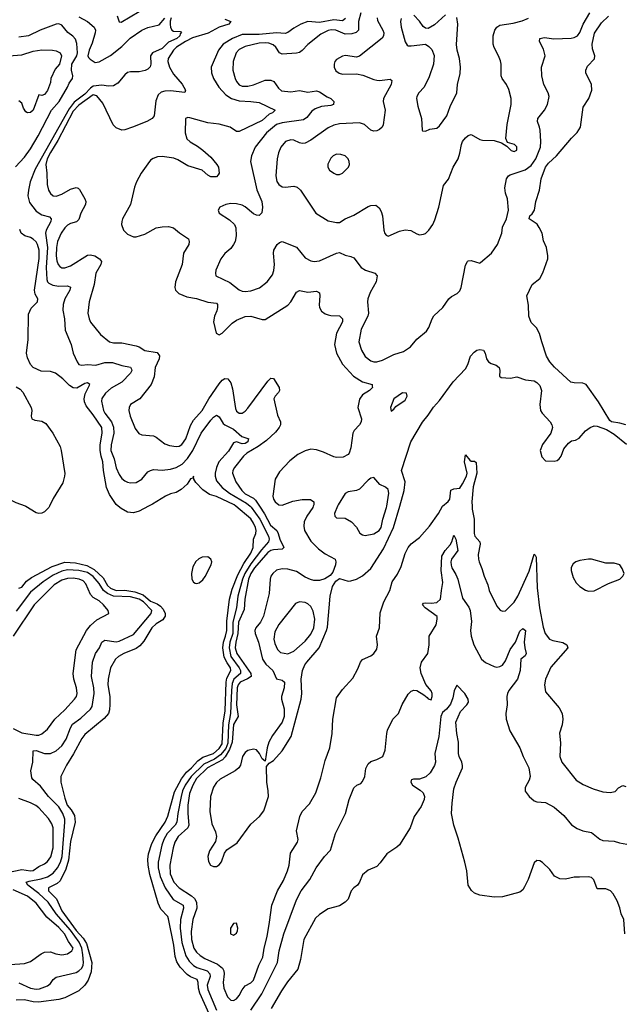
# Model space of a CAD drawing. Header units: inches. Extents: x 1173000 to 1307049, y 522583 to 678455.
# Tile 365 of 617: x 1262556 to 1266780, y 576517 to 583402. Entities that reach past the tile are written whole.
import ezdxf

# ---------------------------------------------------------------- set-up
doc = ezdxf.new("R2010")
doc.units = ezdxf.units.IN
doc.header["$MEASUREMENT"] = 0
doc.layers.add('B2567', color=7, linetype='Continuous')
doc.layers.add('B2568', color=7, linetype='Continuous')

msp = doc.modelspace()

# ---------------------------------------------------------------- linework, layer by layer
at = {"layer": 'B2567', "color": 5}
for points, elevation in [([(1262763.7, 580000), (1262758.8, 579990), (1262730, 579961.1), (1262710, 579951.1), (1262690, 579948.4), (1262670, 579952.4), (1262598.8, 579998.8), (1262595.5, 580000)], 740), ([(1263455.4, 580000), (1263390, 579966), (1263350, 579954), (1263310, 579958.6), (1263263.6, 579983.6), (1263243.7, 580000)], 740), ([(1263878.5, 576450), (1263814.9, 576594.9), (1263804.1, 576630), (1263802.8, 576670), (1263795.9, 576690), (1263750, 576707.9), (1263725.7, 576725.7), (1263677.5, 576777.5), (1263653.6, 576813.6), (1263642.5, 576850), (1263633.3, 576930), (1263595.5, 577115.5), (1263590, 577131.1), (1263542.6, 577182.6), (1263522.8, 577222.8), (1263464, 577424), (1263452.3, 577490), (1263450.5, 577530), (1263456.3, 577570), (1263478.1, 577641.9), (1263506.2, 577693.8), (1263572.2, 577790), (1263590, 577833), (1263637.8, 578002.2), (1263685.7, 578094.3), (1263720.9, 578139.1), (1263755.9, 578170), (1263800.4, 578219.6), (1263834.9, 578245.1), (1263910.9, 578270), (1263950, 578306), (1263970, 578337.8), (1263977.4, 578482.6), (1263990.5, 578570), (1263999.3, 578770), (1264003.7, 578796.3), (1264030.9, 578850), (1264027.9, 578870), (1264004.1, 578904.1), (1263984.8, 578944.8), (1263975.3, 579010), (1263978.6, 579050), (1263994.2, 579090), (1264002.9, 579130), (1264002.9, 579197.1), (1264022.1, 579350), (1264039.7, 579420.3), (1264079.5, 579520.5), (1264121.5, 579598.5), (1264170, 579672.4), (1264187.7, 579710), (1264190.1, 579770), (1264205.9, 579810), (1264208.8, 579830), (1264203.8, 579850), (1264190, 579881.5), (1264170, 579911.2), (1264065.5, 580000)], 740), ([(1264165.3, 580000), (1264173.1, 579993.1), (1264233.9, 579910), (1264294.1, 579790), (1264299.4, 579770), (1264295.2, 579750), (1264244.9, 579695.1), (1264170, 579596.8), (1264129.8, 579530.2), (1264111.4, 579490), (1264080.9, 579370), (1264070.6, 579290), (1264046, 579190), (1264043.7, 579110), (1264024.9, 579050), (1264018.4, 579010), (1264030.3, 578950), (1264088, 578870), (1264098.8, 578850), (1264099.3, 578830), (1264052, 578790), (1264041, 578759), (1264035.1, 578710), (1264029.7, 578550), (1264014.6, 578470), (1264010, 578343.4), (1263994.9, 578305.1), (1263959.6, 578260.4), (1263917.2, 578230), (1263843.2, 578196.8), (1263752.7, 578110), (1263712.3, 578050), (1263693.8, 578010), (1263682.7, 577970), (1263660.7, 577850), (1263654.3, 577790), (1263641.3, 577770), (1263586.1, 577710), (1263562.5, 577670), (1263547.9, 577630), (1263522.6, 577510), (1263524.3, 577470), (1263537.7, 577410), (1263571.9, 577331.9), (1263628.5, 577250), (1263698.2, 577210), (1263701.2, 577190), (1263678.4, 577110), (1263677.1, 577050), (1263688.6, 576950), (1263715.8, 576855.8), (1263738.8, 576818.8), (1263770, 576788), (1263794.1, 576774.1), (1263865.6, 576750), (1263885.3, 576730), (1263885.6, 576710), (1263865.9, 576650), (1263870, 576619.6), (1263930, 576476.5)], 760), ([(1264230.9, 580000), (1264265.7, 579945.7), (1264308.2, 579868.2), (1264351.6, 579830), (1264362.1, 579810), (1264372.1, 579770), (1264402.3, 579710), (1264390, 579698.9), (1264330, 579695.9), (1264310, 579689.3), (1264290, 579675.7), (1264196.2, 579570), (1264169.8, 579530), (1264153.2, 579490), (1264129.6, 579350.4), (1264123, 579277), (1264084.9, 579190), (1264079.2, 579110), (1264065, 579050), (1264060.9, 579010), (1264072.9, 578970), (1264170.7, 578830), (1264172.4, 578810), (1264147.3, 578792.7), (1264095.9, 578770), (1264081.4, 578750), (1264074.9, 578730), (1264071.2, 578611.2), (1264081.9, 578530), (1264050, 578472.4), (1264041.2, 578350), (1264022.5, 578297.5), (1263992.3, 578247.7), (1263973.5, 578226.5), (1263868.1, 578170), (1263790, 578095.4), (1263764.9, 578050), (1263743.1, 577990), (1263731.4, 577910), (1263729.7, 577850), (1263736.7, 577770), (1263729.6, 577750), (1263663.6, 577690), (1263638.9, 577650), (1263627, 577610), (1263605.6, 577490), (1263606.5, 577430), (1263633.5, 577370), (1263670, 577331.7), (1263756.3, 577276.3), (1263776.7, 577256.7), (1263791.7, 577230), (1263793.7, 577190), (1263766, 577110), (1263754.3, 577025.7), (1263755.3, 576970), (1263773.1, 576910), (1263790, 576882.2), (1263817.1, 576857.1), (1263850, 576837.3), (1263938.3, 576798.3), (1263971.6, 576770), (1263981.7, 576750), (1263985.1, 576730), (1263977.9, 576670), (1263981.2, 576630), (1264007.3, 576570), (1264030, 576545.8), (1264050, 576544.1), (1264070, 576554.4), (1264090, 576577.4), (1264110, 576618.9), (1264130, 576646.9), (1264170, 576667.6), (1264190, 576685.2), (1264225.7, 576790), (1264254.8, 576845.2), (1264262.8, 576910), (1264284.6, 576990), (1264302.1, 577090), (1264318.3, 577210), (1264358, 577310), (1264397.9, 577382.1), (1264426.2, 577450), (1264437.5, 577490), (1264447.3, 577572.7), (1264497.6, 577650), (1264500.5, 577670), (1264489.7, 577730), (1264514, 577830), (1264530, 577865.5), (1264580.3, 577919.7), (1264624, 577996), (1264658.6, 578101.4), (1264690, 578222), (1264723.5, 578310), (1264739.7, 578410), (1264742.9, 578510), (1264770, 578659.1), (1264810, 578718), (1264883.1, 578796.9), (1264917.8, 578862.2), (1264936.2, 578910), (1264950, 578927.7), (1265010, 578952.4), (1265031.1, 578970), (1265050, 578999.1), (1265056.4, 579030), (1265049.7, 579090), (1265069.6, 579150), (1265073.5, 579253.5), (1265099.1, 579330), (1265142.4, 579410), (1265157.8, 579470), (1265194.4, 579525.6), (1265222, 579578), (1265250, 579668), (1265270, 579712), (1265290, 579735.8), (1265350, 579781.7), (1265420, 579860), (1265482.4, 579950), (1265509.8, 580000)], 780), ([(1264607.3, 580000), (1264603.9, 579990), (1264562.9, 579930), (1264543.6, 579890), (1264540.4, 579860.4), (1264545.5, 579830), (1264590, 579755.9), (1264642.3, 579702.3), (1264690, 579667.5), (1264759.7, 579630), (1264765.6, 579610), (1264762.9, 579590), (1264742.4, 579537.6), (1264724.2, 579515.8), (1264687.8, 579492.2), (1264650, 579480.3), (1264610, 579481.3), (1264587.9, 579487.9), (1264550, 579504.7), (1264490, 579543.6), (1264430, 579560.2), (1264390, 579562.2), (1264350, 579552), (1264324.5, 579530), (1264311.1, 579510), (1264305.7, 579490), (1264299.5, 579390), (1264258.4, 579230), (1264238.2, 579190), (1264205.2, 579150), (1264198.5, 579130), (1264201.5, 579110), (1264224.1, 579050), (1264252.7, 578930), (1264276.1, 578896.1), (1264324.8, 578850), (1264350, 578791.6), (1264390, 578784.4), (1264405.3, 578770), (1264403.5, 578730), (1264385.5, 578670), (1264384.9, 578650), (1264403.9, 578583.9), (1264403.5, 578530), (1264388.4, 578490), (1264322.7, 578397.3), (1264297.4, 578350), (1264283.8, 578310), (1264270, 578218), (1264250, 578234), (1264231.6, 578270), (1264210, 578296.9), (1264190, 578299.8), (1264150, 578290.8), (1264130, 578277.2), (1264112.1, 578250), (1264099, 578190), (1264086.2, 578170), (1264061.6, 578150), (1263955.7, 578090), (1263930, 578066.9), (1263910, 578035.8), (1263888.4, 577970), (1263885.2, 577865.2), (1263898, 577778), (1263923.7, 577723.7), (1263930.1, 577689.9), (1263923.9, 577656.1), (1263882.6, 577590), (1263870.2, 577550), (1263874.2, 577514.2), (1263889.3, 577489.3), (1263910, 577481.1), (1263930, 577481.1), (1263950, 577492.4), (1263966.6, 577513.4), (1263985.6, 577574.4), (1264002, 577598), (1264074.4, 577645.6), (1264170, 577776.9), (1264232.1, 577830), (1264261.2, 577870), (1264292.9, 577970), (1264292.5, 578010), (1264282, 578070), (1264280.7, 578179.3), (1264298, 578202), (1264330, 578221.6), (1264390, 578288.8), (1264452.4, 578390), (1264522.1, 578650), (1264527.4, 578690), (1264521.6, 578790), (1264530.5, 578850), (1264547.5, 578890), (1264561.1, 578910), (1264648.6, 579010), (1264699.2, 579130), (1264705.6, 579154.4), (1264724.1, 579370), (1264742.3, 579437.7), (1264764.4, 579475.6), (1264790, 579493.4), (1264850, 579476.1), (1264870, 579477.2), (1264910, 579489.4), (1264950, 579512.4), (1265010, 579563.5), (1265098.4, 579701.6), (1265167.1, 579850), (1265210.7, 580000)], 820), ([(1264776.8, 580000), (1264756, 579950), (1264758, 579930), (1264770, 579918), (1264830, 579916.3), (1264874.8, 579890), (1264910, 579854), (1264932.5, 579812.5), (1264950, 579798.8), (1264970, 579795.5), (1265030, 579807.8), (1265067.5, 579830), (1265080.4, 579850), (1265092.7, 579910), (1265119.3, 579990), (1265120.9, 580000)], 840), ([(1265716.5, 580000), (1265718.1, 579978.1), (1265731, 579910), (1265730.2, 579810), (1265734.9, 579790), (1265770.2, 579750.2), (1265773.5, 579733.5), (1265758.5, 579661.5), (1265760.2, 579630), (1265766.3, 579610), (1265785.3, 579565.3), (1265799.8, 579510), (1265827.3, 579450), (1265835.4, 579410), (1265890, 579300.7), (1265912.4, 579272.4), (1265930, 579264.9), (1265950, 579268), (1266010, 579328.9), (1266036.1, 579370), (1266114.9, 579545.1), (1266150, 579664), (1266158.4, 579658.4), (1266163.4, 579643.4), (1266170.9, 579430), (1266187.7, 579290), (1266214.2, 579154.2), (1266227.9, 579110), (1266258.4, 579070), (1266280.3, 579060.3), (1266350, 579046), (1266378, 579030), (1266386, 579010), (1266265.8, 578874.2), (1266230, 578789.3), (1266221.8, 578750), (1266230, 578700.7), (1266324, 578590), (1266346.8, 578550), (1266350.7, 578510), (1266346.8, 578470), (1266327.6, 578412.4), (1266334.5, 578345.5), (1266330.3, 578250), (1266343.2, 578210), (1266444.1, 578084.1), (1266493.3, 578053.3), (1266563.5, 578023.5), (1266630, 578002), (1266682, 577998), (1266715.3, 578004.7), (1266739.3, 578030), (1266770, 578047.7), (1266790, 578040.7)], 780), ([(1264170, 576476), (1264247.4, 576590), (1264357.6, 576810), (1264367.5, 576890), (1264401.1, 577010), (1264490, 577247), (1264522, 577310), (1264583.5, 577390), (1264626.9, 577470), (1264684.2, 577550), (1264726.6, 577593.4), (1264761.3, 577710), (1264833, 577850), (1264858.7, 577950), (1264889.7, 578030.3), (1264911.4, 578048.6), (1264938.2, 578061.8), (1264950, 578074), (1264966, 578110), (1264974.5, 578165.5), (1264990, 578198), (1265010, 578214.8), (1265051.7, 578228.3), (1265093.2, 578250), (1265110, 578294), (1265120.7, 578410), (1265126.5, 578433.5), (1265163.6, 578510), (1265201.6, 578550), (1265227, 578613), (1265270, 578686), (1265290, 578706.8), (1265310, 578714), (1265330.7, 578710.7), (1265379.8, 578679.8), (1265402.8, 578662.8), (1265410, 578652), (1265430, 578646), (1265437, 578670), (1265437, 578690), (1265430, 578708.7), (1265392.3, 578752.3), (1265360.9, 578830), (1265352.7, 578870), (1265363.7, 578910), (1265407, 578970), (1265416.3, 579030), (1265416.3, 579090), (1265466, 579170), (1265473.7, 579210), (1265472.3, 579227.7), (1265389.7, 579290), (1265369.7, 579310.3), (1265378, 579322), (1265390, 579324.2), (1265430, 579320.9), (1265470, 579327), (1265496.8, 579350), (1265501.7, 579410), (1265512.5, 579467.5), (1265500.1, 579550), (1265504.3, 579650), (1265529.2, 579690.8), (1265564.4, 579730), (1265575.5, 579750), (1265590, 579796.3), (1265603.6, 579770), (1265617.1, 579690), (1265573.3, 579630), (1265567.6, 579610), (1265570, 579588), (1265574.8, 579570), (1265603.1, 579523.1), (1265617.1, 579490), (1265650, 579356.3), (1265693.6, 579293.6), (1265703.1, 579270), (1265713.3, 579193.3), (1265706.4, 579130), (1265710.9, 579090), (1265729.4, 579030), (1265782.4, 578930), (1265810, 578906.7), (1265870, 578878.5), (1265890, 578875.2), (1265910, 578878.2), (1265930, 578889.2), (1265950, 578918.3), (1265982.3, 578997.7), (1266020.4, 579050), (1266050, 579124.9), (1266070, 579143.7), (1266090, 579130.7), (1266079.8, 579050), (1266084.2, 579010), (1266095.5, 578970), (1266086.8, 578953.2), (1266057.4, 578930), (1266053.5, 578850), (1266032.7, 578790), (1265973.4, 578710), (1265963.9, 578690), (1265959.8, 578670), (1265960.7, 578610), (1265951.6, 578550), (1265954.9, 578510), (1265980.3, 578430), (1266050.9, 578310.9), (1266073.2, 578250), (1266114, 578170), (1266121.3, 578110), (1266115.6, 578084.4), (1266088.1, 578031.9), (1266088.2, 578008.2), (1266114.4, 577970), (1266150, 577940.3), (1266170, 577933.7), (1266230, 577927.4), (1266290, 577896), (1266356.7, 577836.7), (1266410, 577771.8), (1266450, 577745.3), (1266490, 577730.6), (1266550, 577717.1), (1266610, 577671.6), (1266630, 577662.8), (1266710, 577658.5), (1266746.5, 577646.5), (1266797.5, 577637.5)], 760), ([(1262550, 579427.4), (1262570, 579433.5), (1262604.3, 579475.7), (1262638.1, 579501.9), (1262781.8, 579578.2), (1262870, 579607.9), (1262944.6, 579604.6), (1263024.3, 579584.3), (1263077, 579557), (1263138, 579498), (1263170, 579446.4), (1263190, 579425.6), (1263230, 579411.5), (1263290, 579411.8), (1263360.8, 579400.8), (1263419.1, 579379.1), (1263470, 579335.3), (1263517.1, 579317.1), (1263540.4, 579300.4), (1263558.8, 579278.8), (1263571.3, 579250), (1263570.9, 579230), (1263563.9, 579216.1), (1263554.9, 579205.1), (1263510, 579177.7), (1263478.8, 579150), (1263423.4, 579056.6), (1263395.9, 579024.1), (1263370, 579005.5), (1263282.2, 578970), (1263246.4, 578950), (1263224.2, 578930), (1263189.3, 578870), (1263173.1, 578790), (1263170.9, 578750), (1263184.4, 578670), (1263186.1, 578613.9), (1263183, 578577), (1263175.2, 578550), (1263145.7, 578514.3), (1263010, 578403.2), (1262990, 578376.3), (1262932.5, 578267.5), (1262883, 578190), (1262842.7, 578110), (1262842.3, 578070), (1262870, 577957.4), (1262888.2, 577910), (1262916.3, 577876.3), (1262937.5, 577837.5), (1262943.9, 577790), (1262910, 577654.3), (1262895.5, 577524.5), (1262877.3, 577462.7), (1262838.9, 577381.1), (1262818.4, 577361.6), (1262758, 577330), (1262756.7, 577310), (1262813.5, 577253.5), (1262850.8, 577170), (1262950, 577033.6), (1262998.8, 576978.8), (1263021.3, 576941.3), (1263060.8, 576810), (1263055.6, 576744.4), (1263033.5, 576686.5), (1263010, 576651), (1262970, 576611.1), (1262870, 576562.6), (1262829.1, 576550.9), (1262687.6, 576532.4), (1262650, 576534.1), (1262590, 576548.4), (1262530, 576544.6)], 740), ([(1262550, 576666.4), (1262630, 576630.1), (1262670, 576622.3), (1262694.2, 576625.8), (1262750, 576646.6), (1262770, 576663.2), (1262790, 576691.2), (1262810, 576705.7), (1262950, 576738.5), (1262970, 576750.1), (1262990, 576770.2), (1262998.8, 576790), (1263001.2, 576810), (1262996.7, 576863.3), (1262990.5, 576910), (1262972.3, 576952.3), (1262910, 577034.1), (1262810.2, 577150), (1262754.8, 577230), (1262690.5, 577290.5), (1262612.1, 577350), (1262602, 577370), (1262622.1, 577377.9), (1262706.2, 577393.8), (1262750, 577408.4), (1262790, 577434.7), (1262818.9, 577470), (1262840.2, 577510), (1262852.8, 577550), (1262871.5, 577790), (1262870, 577811.6), (1262857.9, 577850), (1262830, 577896.6), (1262755.9, 577970), (1262701.8, 578041.8), (1262648.3, 578088.3), (1262641.2, 578101.2), (1262634.4, 578150), (1262646.3, 578210), (1262648.9, 578290), (1262670, 578292.5), (1262730, 578271.5), (1262770, 578271), (1262809.9, 578290.1), (1262850, 578324.2), (1262881.2, 578370), (1262910.5, 578450), (1262925, 578475), (1262983.2, 578516.8), (1263050, 578579.7), (1263061.1, 578598.9), (1263075.6, 578690), (1263073.6, 578730), (1263056.4, 578810), (1263064.2, 578910), (1263084.9, 578970), (1263112.4, 579010), (1263130.6, 579049.4), (1263150, 579062.2), (1263230, 579051.5), (1263250, 579056.6), (1263350, 579102), (1263475.3, 579250), (1263479.3, 579270), (1263421.7, 579330), (1263390, 579350.5), (1263330, 579366.7), (1263210, 579371), (1263168.5, 579388.5), (1263141.5, 579410), (1263110, 579460.5), (1263070, 579509.2), (1263030, 579535.3), (1262969.3, 579550.7), (1262890, 579554.5), (1262850, 579545.9), (1262790, 579517.6), (1262719, 579470), (1262630, 579398.1), (1262530, 579265.6)], 760), ([(1262510, 578444.2), (1262570, 578414.7), (1262670, 578399.8), (1262690, 578399.7), (1262710, 578407), (1262750, 578440.3), (1262802.3, 578510), (1262870, 578574.8), (1262939.4, 578650), (1262952.3, 578670), (1262956.5, 578690), (1262953.3, 578730), (1262933.1, 578790), (1262929.4, 578829.4), (1262950, 578994.6), (1263022.2, 579130), (1263050, 579165.2), (1263094.8, 579205.2), (1263178, 579250), (1263173.6, 579270), (1263142.2, 579310), (1263110, 579338.2), (1263070, 579360.4), (1263050, 579383.1), (1263017.7, 579457.7), (1262998.7, 579478.7), (1262971.5, 579490), (1262930, 579495.5), (1262890, 579493.7), (1262850, 579482.8), (1262796.1, 579450), (1262657.5, 579310), (1262509.6, 579090)], 780), ([(1266782.8, 577010), (1266777.1, 577110), (1266759.3, 577150), (1266750, 577191.3), (1266730, 577241), (1266702.8, 577290), (1266684.7, 577310), (1266650, 577324), (1266590, 577324.7), (1266568.2, 577388.2), (1266550, 577404), (1266527.9, 577407.9), (1266466.4, 577406.4), (1266430, 577404.6), (1266370, 577392.9), (1266330, 577393.7), (1266292.9, 577412.9), (1266258.6, 577458.6), (1266207.9, 577507.9), (1266190, 577521), (1266170, 577522.8), (1266150, 577506.8), (1266107.8, 577390), (1266082.9, 577337.1), (1266070, 577317.1), (1266050, 577300.3), (1265930, 577267.4), (1265870, 577265.7), (1265770, 577279.5), (1265734, 577294), (1265711.5, 577311.5), (1265690.3, 577350.3), (1265679.6, 577450), (1265666.2, 577510), (1265618.6, 577678.6), (1265587.9, 577770), (1265572.2, 577850), (1265576.2, 577923.8), (1265590, 578024), (1265604.7, 578070), (1265649.2, 578170), (1265650, 578186), (1265644.2, 578210), (1265625.8, 578250), (1265622.4, 578270), (1265621.8, 578350), (1265608.9, 578411.1), (1265603.6, 578490), (1265636.6, 578563.4), (1265678.7, 578610), (1265690.4, 578630), (1265688.8, 578650), (1265666.5, 578690), (1265610, 578748), (1265591.4, 578708.6), (1265581.1, 578658.9), (1265564.6, 578615.4), (1265538.6, 578581.4), (1265510, 578556.8), (1265497.9, 578530), (1265484.7, 578390), (1265457.2, 578270), (1265461, 578210), (1265454.5, 578185.5), (1265424, 578136), (1265393.2, 578106.8), (1265350, 578092), (1265308.1, 578091.9), (1265293.5, 578086.5), (1265290, 578080.7), (1265287.9, 578070), (1265299.4, 578050), (1265354.5, 578014.5), (1265375.1, 577995.1), (1265383.9, 577970), (1265382.2, 577950), (1265360.6, 577899.4), (1265311.1, 577830), (1265283, 577750), (1265210, 577632.7), (1265190, 577614.4), (1265121.2, 577570), (1265074.2, 577505.8), (1265050, 577481), (1264990, 577454.8), (1264950, 577422.8), (1264929.6, 577370), (1264915.6, 577350), (1264890, 577330.4), (1264872.8, 577310), (1264850, 577250.8), (1264830, 577230.5), (1264790, 577205.3), (1264710, 577184.2), (1264650, 577144.6), (1264621.3, 577118.7), (1264541.8, 576970), (1264517.9, 576830), (1264498.3, 576761.7), (1264426.8, 576673.2), (1264384.5, 576610), (1264313.7, 576486.3)], 740), ([(1262446.1, 577433.9), (1262570, 577458.3), (1262630, 577450.1), (1262650, 577452.7), (1262690, 577479.8), (1262730, 577498.8), (1262750, 577515.3), (1262772.2, 577547.8), (1262789.9, 577610.1), (1262788.5, 577750), (1262779.3, 577779.3), (1262756.2, 577816.2), (1262690, 577889.8), (1262667.4, 577907.4), (1262630, 577926.4), (1262550, 577955.4)], 780), ([(1262490, 576794.3), (1262590, 576801.5), (1262630, 576815.3), (1262706, 576870), (1262730, 576880.2), (1262770, 576883.9), (1262808.9, 576868.9), (1262850, 576863), (1262890, 576869.4), (1262920.4, 576890), (1262928.4, 576910), (1262896, 576956), (1262869.1, 577010), (1262830, 577052.9), (1262746.4, 577126.4), (1262670, 577223.8), (1262610, 577273.9), (1262510, 577317.6)], 780)]:
    msp.add_lwpolyline(points, dxfattribs=dict(at, elevation=elevation))
for points, elevation in [([(1263870, 579645.4), (1263830, 579643.4), (1263807.5, 579632.5), (1263785.8, 579614.2), (1263764.3, 579575.7), (1263756.3, 579530), (1263758, 579490), (1263768.9, 579468.9), (1263781.8, 579461.8), (1263790, 579458.8), (1263810, 579462.9), (1263835.6, 579484.4), (1263852.1, 579507.9), (1263893.3, 579590), (1263898.1, 579610), (1263891.9, 579630)], 740), ([(1266530, 579629.7), (1266470, 579620.9), (1266441.6, 579610), (1266423.9, 579596.1), (1266409.4, 579570.6), (1266409.3, 579550), (1266422.3, 579502.3), (1266443.8, 579463.8), (1266470, 579437.3), (1266510, 579412.3), (1266530, 579405.2), (1266570, 579408.2), (1266670, 579458.4), (1266748.7, 579490), (1266768.7, 579510), (1266778, 579530), (1266764.7, 579564.7), (1266749.2, 579589.2), (1266710, 579602.7), (1266650, 579602), (1266550, 579628.4)], 820), ([(1264510, 579331.2), (1264481.6, 579318.4), (1264366.5, 579173.5), (1264338.5, 579121.5), (1264332.3, 579070), (1264339.1, 579039.1), (1264356.9, 578996.9), (1264377.5, 578977.5), (1264430, 578968.1), (1264470, 578985.7), (1264550, 579055.7), (1264590, 579105.8), (1264610.6, 579149.4), (1264617.9, 579210), (1264606.7, 579266.7), (1264590, 579298), (1264570, 579316.8), (1264550, 579327.6)], 840), ([(1264070, 577085.2), (1264050, 577082.7), (1264028.9, 577050), (1264028.9, 577010), (1264050, 577000.5), (1264070, 577014), (1264076.9, 577030), (1264079.7, 577050)], 820)]:
    msp.add_lwpolyline(points, close=True, dxfattribs=dict(at, elevation=elevation))
at = {"layer": 'B2568', "color": 5}
for points, elevation in [([(1263614.4, 583414.4), (1263607.7, 583392.3), (1263607.4, 583367.4), (1263608.9, 583348.9), (1263619.1, 583330), (1263630, 583321.5), (1263679.5, 583319.5), (1263686, 583310), (1263677.5, 583302.5), (1263674.1, 583290), (1263652.9, 583270), (1263596.1, 583243.9), (1263550, 583200.7), (1263483.6, 583170), (1263468.9, 583150), (1263471.3, 583090), (1263466.8, 583073.2), (1263450, 583056.5), (1263432.1, 583047.9), (1263390, 583038.4), (1263330, 583038.2), (1263310, 583032.1), (1263290, 583015.9), (1263240.9, 582959.1), (1263210, 582940.1), (1263176.8, 582936.8), (1263130, 582945.3), (1263070, 582936.6), (1263050, 582923.3), (1263010, 582881.4), (1262935.7, 582824.3), (1262901, 582779), (1262663.4, 582356.6), (1262629.1, 582269.1), (1262616, 582210), (1262613, 582170), (1262623.5, 582123.5), (1262670, 582063.6), (1262710, 582037.2), (1262763.9, 582023.9), (1262776.1, 582010), (1262773.2, 581990), (1262741.2, 581930), (1262736.3, 581910), (1262750.1, 581810), (1262740.7, 581670), (1262745.5, 581585.5), (1262750.1, 581570), (1262760.2, 581560.2), (1262786.1, 581546.1), (1262830, 581537.7), (1262890, 581541.8), (1262911.3, 581531.3), (1262906.7, 581510), (1262870, 581449.3), (1262859.6, 581410), (1262857.4, 581370), (1262868.5, 581310), (1262873.6, 581230), (1262914.3, 581130), (1262930, 581070.8), (1262958, 581010), (1262970, 580990.8), (1262990, 580986), (1263029.7, 580990.3), (1263087.2, 580987.2), (1263150, 581004.4), (1263204.2, 581004.2), (1263270, 580983.8), (1263330, 580972.7), (1263337.8, 580957.8), (1263339.4, 580950), (1263329.4, 580930), (1263270, 580868.4), (1263194.6, 580825.4), (1263154.7, 580790), (1263130, 580753.3), (1263126.3, 580733.7), (1263141.9, 580670), (1263151.4, 580650), (1263197.1, 580590), (1263211.6, 580551.6), (1263213, 580510), (1263194, 580430), (1263192.8, 580390), (1263216.4, 580330), (1263230, 580268.4), (1263250, 580222), (1263270, 580194.6), (1263290, 580178.3), (1263310, 580169.1), (1263330, 580163.9), (1263370, 580166), (1263410, 580189), (1263450, 580239.5), (1263470, 580248.9), (1263490, 580255.6), (1263552.2, 580252.2), (1263610, 580259), (1263650, 580271.4), (1263690, 580293.5), (1263727, 580333), (1263764.5, 580390), (1263823.6, 580510), (1263890, 580600.7), (1263910, 580623.6), (1263930, 580636.5), (1263950, 580624.9), (1263978.4, 580578.4), (1263989.5, 580569.5), (1264050, 580538.3), (1264107.7, 580487.7), (1264156.4, 580470), (1264152.5, 580467.5), (1264150.1, 580450), (1264130, 580438), (1264110, 580436.7), (1264070, 580448.9), (1264050, 580444.2), (1264014.6, 580385.4), (1263946.9, 580310), (1263930, 580269.7), (1263921.3, 580230), (1263920.6, 580210), (1263930, 580178), (1263970.7, 580130), (1264021.7, 580090), (1264141.4, 580021.4), (1264165.3, 580000)], 760), ([(1262970, 583421.5), (1263029, 583389), (1263075.3, 583350), (1263084.2, 583330), (1263083.3, 583310), (1263061.7, 583238.3), (1263041.2, 583190), (1263031.8, 583150), (1263036.7, 583136.7), (1263047.1, 583127.1), (1263083.4, 583103.4), (1263110, 583108.3), (1263190, 583150.9), (1263270, 583215.2), (1263326.7, 583273.3), (1263410, 583329.7), (1263450, 583348.4), (1263530, 583366.7), (1263570, 583412.6)], 760), ([(1263235.6, 583430), (1263250, 583386.4), (1263264.9, 583384.9), (1263390, 583460.4)], 780), ([(1264832.8, 583410), (1264810, 583394.5), (1264750, 583401.3), (1264650, 583382.4), (1264570, 583388.9), (1264521.1, 583370), (1264470, 583341.7), (1264430, 583312.7), (1264410, 583306.6), (1264350, 583310.7), (1264230, 583298.7), (1264110, 583299.1), (1264041.6, 583270), (1263977.9, 583230), (1263944.2, 583190), (1263893, 583070), (1263896, 583030), (1263909.5, 582990), (1263947.8, 582930), (1263996.1, 582876.1), (1264036.5, 582850), (1264090, 582835.3), (1264170.9, 582830.9), (1264230, 582822), (1264340.5, 582770), (1264321.3, 582750), (1264299.6, 582740.4), (1264250, 582698.2), (1264090, 582619.8), (1264070, 582620.9), (1264025.4, 582650), (1263950, 582672), (1263870, 582679.9), (1263744.6, 582715.4), (1263730, 582717.6), (1263714.8, 582710), (1263712.7, 582610), (1263724.6, 582570), (1263746.8, 582546.8), (1263798, 582518), (1263836.1, 582490), (1263890, 582441.7), (1263933.4, 582390), (1263944.9, 582370), (1263950.4, 582330), (1263943.4, 582316.6), (1263930, 582303.7), (1263890, 582302.9), (1263870, 582314), (1263829.8, 582349.8), (1263730, 582379.8), (1263661.7, 582421.7), (1263632.7, 582432.7), (1263550, 582445.5), (1263518, 582442), (1263487.6, 582432.4), (1263470, 582418.7), (1263450, 582393.3), (1263405.3, 582330), (1263370.9, 582269.1), (1263357.7, 582230), (1263330.1, 582110), (1263274.2, 582010), (1263268.3, 581990), (1263266.5, 581970), (1263281.1, 581930), (1263310, 581902.6), (1263350, 581884.6), (1263370, 581883.9), (1263430, 581902.5), (1263510, 581946.3), (1263550, 581954.3), (1263594.9, 581954.9), (1263630, 581947.7), (1263671.3, 581911.3), (1263734, 581870), (1263740.5, 581850), (1263737.1, 581830), (1263701.3, 581770), (1263690.1, 581689.9), (1263643.7, 581570), (1263639.5, 581530), (1263644.9, 581510), (1263668.3, 581488.3), (1263723.7, 581463.7), (1263790, 581451.5), (1263870, 581426.1), (1263930, 581420.3), (1263937.5, 581410), (1263938.3, 581390), (1263933, 581367), (1263915.8, 581330), (1263909.1, 581289.1), (1263929.4, 581209.4), (1263950, 581198.7), (1263970, 581209), (1264039.2, 581280.8), (1264070, 581300.2), (1264130, 581325.4), (1264170, 581328.3), (1264250, 581306.3), (1264270, 581306.3), (1264430, 581406), (1264450.4, 581429.6), (1264490, 581496.9), (1264510, 581507.2), (1264570, 581497.2), (1264630, 581502.8), (1264650, 581491.6), (1264652.6, 581470), (1264647, 581407), (1264650.2, 581390), (1264664.2, 581364.2), (1264690, 581345.7), (1264710, 581338), (1264730, 581333.4), (1264790, 581331.7), (1264810.2, 581310.2), (1264810, 581289.6), (1264770.2, 581210), (1264755.9, 581130), (1264770.1, 581070.1), (1264810, 580993.4), (1264888.4, 580908.4), (1264950, 580870.2), (1265017.3, 580850), (1265019.5, 580839.5), (1265020.4, 580830), (1264999.3, 580810), (1264950, 580778.5), (1264930, 580749.5), (1264918.4, 580690), (1264943.2, 580610), (1264941.3, 580590), (1264930.3, 580570), (1264892.9, 580530), (1264884, 580510), (1264870, 580408), (1264858, 580370), (1264850, 580360.9), (1264816.4, 580343.6), (1264770, 580340.3), (1264750, 580344.5), (1264678.8, 580378.8), (1264630, 580395), (1264590, 580398.8), (1264550, 580388), (1264498.4, 580361.6), (1264442.3, 580317.7), (1264370, 580240.6), (1264341.7, 580190), (1264325.3, 580070), (1264328.9, 580050), (1264341.2, 580030), (1264367.3, 580010), (1264390, 580006), (1264464.6, 580035.4), (1264530, 580046.7), (1264586.7, 580046.7), (1264611.3, 580031.3), (1264610.8, 580010), (1264607.3, 580000)], 820), ([(1264940.3, 583450), (1264922.9, 583390), (1264923.2, 583330), (1264907.2, 583312.8), (1264876, 583304), (1264830, 583301.7), (1264764.2, 583330), (1264731.4, 583331.4), (1264710, 583326.1), (1264659, 583301), (1264570, 583228.8), (1264530, 583187.6), (1264510, 583173.8), (1264490, 583169), (1264390, 583160.7), (1264369.9, 583169.9), (1264345, 583210), (1264326.6, 583226.6), (1264297.5, 583237.5), (1264270, 583240.6), (1264230, 583237.2), (1264130, 583215.4), (1264090, 583192.9), (1264068.7, 583170), (1264047, 583110), (1264044.6, 583050), (1264060.5, 582990), (1264070.2, 582970), (1264090, 582946.8), (1264110, 582937.6), (1264150, 582937.5), (1264190, 582945.9), (1264270, 582978.6), (1264310, 582979.7), (1264330.3, 582970), (1264363.3, 582923.3), (1264385.6, 582905.6), (1264450, 582897.5), (1264510, 582906.9), (1264570, 582895), (1264630, 582904.7), (1264650, 582898.4), (1264702.9, 582862.9), (1264730.3, 582850), (1264751.5, 582830), (1264748.2, 582810), (1264730, 582802.2), (1264664.4, 582795.6), (1264621.2, 582778.8), (1264597.7, 582762.3), (1264562.8, 582717.2), (1264538, 582702), (1264390, 582681.2), (1264349.8, 582670.2), (1264279.8, 582610), (1264201.8, 582510), (1264175.4, 582450), (1264169.4, 582409.4), (1264212.3, 582212.3), (1264247.4, 582130), (1264253.1, 582090), (1264248.4, 582051.6), (1264230, 582032.3), (1264210, 582034), (1264190, 582043.6), (1264130, 582094.2), (1264110, 582104.8), (1264070, 582114.5), (1264030, 582116), (1263994.8, 582110), (1263953.4, 582090), (1263943, 582070), (1263950.5, 582050), (1264022, 582002), (1264055.6, 581970), (1264065.6, 581945.6), (1264069.2, 581890), (1264060.7, 581850), (1264050.1, 581829.9), (1264030, 581802.6), (1263990, 581766.6), (1263961.5, 581730), (1263926.7, 581650), (1263923.1, 581630), (1263926.4, 581610), (1264023.9, 581563.9), (1264090, 581512.8), (1264110, 581503.2), (1264130, 581500.6), (1264170, 581506.2), (1264231.9, 581528.1), (1264284, 581570), (1264321.8, 581618.2), (1264331.8, 581648.2), (1264336.8, 581690), (1264328.4, 581770), (1264331.3, 581790), (1264354.5, 581830), (1264370, 581843.8), (1264390, 581850.4), (1264490, 581811.7), (1264550, 581737.4), (1264590, 581715.5), (1264612.2, 581712.2), (1264650, 581716.3), (1264770, 581769.2), (1264790, 581773.4), (1264830, 581754.3), (1264870, 581745.3), (1264890, 581735.8), (1264940.4, 581670), (1264971, 581651), (1265037.1, 581630), (1265052.8, 581610), (1265047.3, 581570), (1265005.3, 581494.7), (1264988.2, 581450), (1264985.3, 581430), (1264993.4, 581350), (1264988.1, 581330), (1264941.9, 581238.1), (1264926, 581150), (1264944.3, 581090), (1264970, 581047.9), (1265010, 581017.2), (1265030, 581010.2), (1265050, 581010.2), (1265090, 581021.6), (1265170, 581061.5), (1265238.1, 581081.9), (1265286.3, 581113.7), (1265330, 581168.5), (1265397.2, 581222.8), (1265414.3, 581250), (1265437.4, 581310), (1265449.8, 581330.2), (1265511.5, 581388.5), (1265555.1, 581450), (1265573.6, 581466.4), (1265612.4, 581487.6), (1265630, 581506), (1265639.7, 581530), (1265670, 581684.7), (1265683.7, 581710), (1265690, 581715.5), (1265710, 581718.4), (1265770, 581700.5), (1265776.1, 581703.9), (1265851.3, 581770), (1265894.3, 581830), (1265924, 581910), (1265930, 581950.8), (1265956.5, 582010), (1265970.8, 582070), (1265964.8, 582150), (1265951.1, 582190), (1265945.6, 582225.6), (1265958, 582290), (1265970.5, 582309.5), (1265982.9, 582317.1), (1266086.7, 582353.3), (1266130, 582382.1), (1266162, 582430), (1266193.8, 582510), (1266198, 582550), (1266191.1, 582630), (1266188.3, 582650), (1266172.6, 582690), (1266175.4, 582710), (1266223.1, 582770), (1266242.4, 582810), (1266254, 582866), (1266247.6, 582890), (1266217.6, 582950), (1266202.8, 583010), (1266202.2, 583070), (1266228.2, 583150), (1266216.5, 583196.5), (1266187.8, 583250), (1266189.6, 583270), (1266221.5, 583278.5), (1266288.8, 583268.8), (1266407.8, 583272.2), (1266430, 583277.5), (1266453.1, 583290), (1266468.6, 583311.4), (1266493.4, 583370), (1266539.4, 583450)], 840), ([(1265054.2, 583414.2), (1265056.7, 583396.7), (1265093.6, 583330), (1265099.4, 583310), (1265098.2, 583290), (1265087.2, 583272.8), (1264930, 583146.6), (1264910, 583139.5), (1264831.2, 583151.2), (1264810, 583146), (1264770, 583122.9), (1264758.4, 583110), (1264752, 583090), (1264753.7, 583070), (1264765.6, 583045.6), (1264787.3, 583027.3), (1264810, 583020.3), (1264910, 583023.6), (1264954.2, 583014.2), (1265030, 582983.2), (1265050, 582979.1), (1265070, 582977.2), (1265145.1, 582985.1), (1265156.9, 582976.9), (1265151, 582950), (1265097.8, 582850), (1265095, 582830), (1265109.4, 582770), (1265094.1, 582665.9), (1265087.4, 582650), (1265070, 582633.7), (1265050, 582624.5), (1265030, 582623.1), (1265009.9, 582629.9), (1264964.5, 582670), (1264930, 582681.5), (1264790, 582672.8), (1264750, 582664.1), (1264710, 582646.2), (1264590, 582560.3), (1264550, 582539.8), (1264530, 582537.4), (1264510, 582541.4), (1264470, 582559.4), (1264450, 582562.4), (1264411.8, 582550), (1264379.8, 582510), (1264363.5, 582470), (1264353.6, 582430), (1264346.1, 582310), (1264353.4, 582270), (1264366, 582250), (1264390, 582232.7), (1264410, 582230.2), (1264470, 582237.8), (1264494.9, 582230), (1264516.5, 582210), (1264625.3, 582050), (1264710, 581995.5), (1264770, 581984), (1264790, 581984.6), (1264830.6, 582009.4), (1264890, 582034.7), (1264990, 582094.7), (1265010, 582102.8), (1265044.2, 582104.2), (1265066.9, 582086.9), (1265081.8, 582061.8), (1265090.3, 582030), (1265098.9, 581930), (1265106.5, 581906.5), (1265115.8, 581895.8), (1265130, 581888.2), (1265210, 581923.1), (1265250, 581931.6), (1265287.6, 581927.6), (1265330, 581903.8), (1265350, 581898), (1265376.9, 581903.1), (1265390, 581908), (1265414, 581930), (1265442.4, 581970), (1265457.2, 582002.8), (1265485.1, 582090), (1265517.7, 582242.3), (1265552.1, 582287.9), (1265585.1, 582370), (1265618.4, 582430), (1265631, 582469), (1265641.5, 582530), (1265649.2, 582550.8), (1265670, 582576.5), (1265690, 582592.4), (1265710, 582599.5), (1265770, 582564.9), (1265790, 582560.3), (1265870, 582558), (1265922, 582542), (1265958.8, 582518.8), (1265990, 582487.3), (1266010, 582480.7), (1266028.7, 582490), (1266030, 582514), (1266014, 582530), (1265964, 582544), (1265951.7, 582571.7), (1265962.8, 582670), (1265989.8, 582810), (1265988.6, 582850), (1265974.3, 582914.3), (1265956.4, 582950), (1265927.4, 582990), (1265919.8, 583010), (1265919.7, 583090), (1265915.5, 583115.5), (1265902, 583150), (1265870, 583206.6), (1265863.5, 583230), (1265864.2, 583290), (1265876, 583330), (1265889, 583351), (1265910, 583363.2), (1266002.8, 583377.2), (1266065.6, 583394.4), (1266110, 583413.1)], 860), ([(1265222, 583410), (1265216.2, 583390), (1265220.6, 583350), (1265250, 583246.8), (1265264, 583224), (1265270, 583219.3), (1265290, 583219.5), (1265390, 583230.6), (1265415.3, 583215.3), (1265434.7, 583194.7), (1265452.4, 583152.4), (1265447.1, 583090), (1265417.2, 583002.8), (1265381.1, 582930), (1265343.8, 582890), (1265330, 582866), (1265328.7, 582850), (1265337.5, 582797.5), (1265362.6, 582710), (1265368.5, 582628.5), (1265370, 582624.7), (1265390, 582622), (1265422.4, 582637.6), (1265470, 582643.8), (1265490, 582659.3), (1265539.2, 582730), (1265564.1, 582795.9), (1265610.8, 582890), (1265615, 582950), (1265633.4, 583026.6), (1265634.5, 583070), (1265628.2, 583130), (1265612.2, 583190), (1265608.3, 583228.3), (1265616.9, 583370), (1265610, 583418)], 880), ([(1265530, 583435.1), (1265454.8, 583365.2), (1265410, 583339.6), (1265390, 583342.9), (1265374.9, 583354.9), (1265350, 583391.8), (1265310, 583433.6)], 880), ([(1266790, 580569.2), (1266750, 580580.9), (1266690, 580589), (1266678.6, 580598.6), (1266599.5, 580730), (1266513.3, 580850), (1266490, 580861.2), (1266430, 580862.7), (1266407.6, 580867.6), (1266292.2, 580972.2), (1266260.7, 581010), (1266237.6, 581050), (1266203, 581150), (1266188.2, 581208.2), (1266167.5, 581247.5), (1266130, 581285.2), (1266113.6, 581330), (1266110, 581406), (1266098, 581470), (1266136, 581550), (1266190, 581591.3), (1266210, 581631), (1266246.3, 581730), (1266246.6, 581750), (1266237.4, 581810), (1266214.5, 581854.5), (1266205.1, 581910), (1266185.6, 581950), (1266171.7, 581971.7), (1266115.1, 582010), (1266121.1, 582030), (1266136.6, 582043.4), (1266152.1, 582070), (1266161.8, 582130), (1266186.8, 582210), (1266198.9, 582290), (1266229.9, 582370), (1266250, 582397.7), (1266306.3, 582450), (1266410, 582573.4), (1266450, 582612.2), (1266473.5, 582650), (1266493.3, 582790), (1266532.2, 582850), (1266553.7, 582910), (1266551, 582950), (1266512.2, 583030), (1266511.1, 583050), (1266522.7, 583077.3), (1266572.5, 583127.5), (1266574, 583150), (1266558.5, 583198.5), (1266555.8, 583230), (1266571.8, 583308.2), (1266620.7, 583379.3), (1266670, 583426.1)], 820), ([(1262526.4, 582373.6), (1262590, 582441.6), (1262630, 582498.8), (1262685.8, 582590), (1262778.8, 582770), (1262830.6, 582830), (1262890, 582929.8), (1262901.4, 582958.6), (1262924.2, 582990), (1262927.5, 583010), (1262918.7, 583050), (1262920.6, 583090), (1262954.4, 583150), (1262958.9, 583170), (1262954.7, 583234.7), (1262946, 583266), (1262927.9, 583287.9), (1262892.3, 583312.3), (1262850, 583363), (1262830, 583372.9), (1262810, 583371.7), (1262698, 583330), (1262617.2, 583290), (1262550, 583280.8)], 740), ([(1263990, 583405.9), (1264031.8, 583390), (1264016.6, 583370), (1263950, 583350.9), (1263871.6, 583308.4), (1263763.8, 583276.2), (1263713.7, 583250), (1263650.9, 583210), (1263630.1, 583190), (1263594, 583130), (1263590.8, 583109.2), (1263601.2, 583070), (1263630, 583020.9), (1263690, 582951.4), (1263703.3, 582930), (1263714.6, 582910), (1263710, 582891.8), (1263610, 582905.1), (1263570, 582903.2), (1263545, 582895), (1263524.3, 582875.7), (1263505.7, 582834.3), (1263494.5, 582730), (1263481.5, 582710), (1263444, 582690), (1263343.2, 582650), (1263290, 582630.9), (1263270.4, 582630.4), (1263230, 582646), (1263207.9, 582667.9), (1263137.5, 582817.5), (1263094.2, 582870), (1263070, 582876), (1262970, 582805), (1262930, 582761.5), (1262822, 582558), (1262770, 582473.5), (1262748.7, 582430), (1262737.4, 582390), (1262746.2, 582330), (1262747.6, 582250), (1262757.6, 582210), (1262770, 582186.9), (1262790, 582171.1), (1262810, 582167.5), (1262850, 582181.2), (1262910, 582216.1), (1262950, 582228.1), (1262964.1, 582224.1), (1262974.4, 582214.4), (1263011.1, 582150), (1263017.7, 582130), (1263016.1, 582110), (1262982, 582050), (1262970, 582005.4), (1262951.7, 581988.3), (1262910, 581977), (1262890, 581965.4), (1262870, 581947.2), (1262844.8, 581910), (1262818.9, 581850), (1262812.8, 581810), (1262811.6, 581751.6), (1262815.8, 581715.8), (1262824.6, 581690), (1262835.3, 581675.3), (1262850, 581666.4), (1262870, 581667), (1262910, 581681.9), (1263030, 581755.1), (1263050, 581757.3), (1263079.5, 581750), (1263112.4, 581730), (1263127.2, 581710), (1263122, 581690), (1263086.6, 581630), (1263076.1, 581550), (1263041.7, 581430), (1263032.2, 581350), (1263040.3, 581310), (1263050, 581287.7), (1263120.3, 581200.3), (1263182.6, 581150), (1263210, 581143.4), (1263270, 581141.2), (1263370, 581120.5), (1263390, 581113.5), (1263430, 581088.9), (1263515, 581075), (1263532.4, 581052.4), (1263530.8, 581030), (1263502.5, 580970), (1263494.6, 580905.4), (1263473.4, 580850), (1263394, 580750), (1263330, 580711.3), (1263319.6, 580690), (1263318, 580670), (1263326.4, 580630), (1263362.3, 580542.3), (1263387.6, 580507.6), (1263410, 580499.5), (1263490, 580491.8), (1263510, 580483.1), (1263570, 580436.5), (1263603.5, 580423.5), (1263650, 580417.7), (1263670, 580419.7), (1263689.3, 580430.7), (1263715.4, 580470), (1263750, 580564), (1263770, 580601.6), (1263829.9, 580670), (1263876, 580750), (1263950, 580854.7), (1263970, 580880.7), (1263990, 580892.8), (1264010.3, 580890), (1264030, 580863), (1264041.4, 580821.4), (1264063.2, 580683.2), (1264070, 580664.6), (1264090, 580649.4), (1264110, 580651.2), (1264130, 580663.5), (1264150, 580684.4), (1264290, 580875), (1264310, 580895.5), (1264330, 580893.4), (1264369.5, 580830), (1264370.2, 580810), (1264364.5, 580795.5), (1264339.7, 580770), (1264330.2, 580750), (1264356.6, 580636.6), (1264378.5, 580590), (1264378.3, 580570), (1264369, 580550), (1264342.1, 580517.9), (1264279.7, 580460.3), (1264221.7, 580418.3), (1264142.2, 580370), (1264120.2, 580350), (1264055.4, 580270), (1264045.1, 580250), (1264043.3, 580230), (1264065.8, 580170), (1264106.7, 580110), (1264130, 580086.8), (1264190, 580055.6), (1264203.2, 580043.2), (1264230.9, 580000)], 780), ([(1262450, 583147.4), (1262570, 583156), (1262650, 583181.6), (1262711.4, 583191.4), (1262786, 583190), (1262810, 583184.2), (1262838, 583170), (1262847.6, 583150), (1262832.8, 583090), (1262804.4, 583055.6), (1262772.8, 582990), (1262770, 582962.8), (1262750, 582907.7), (1262730, 582878.8), (1262710, 582872), (1262690, 582876), (1262649.7, 582770.3), (1262630, 582753), (1262610, 582750.6), (1262598.8, 582758.8), (1262582.6, 582782.6), (1262570, 582819.1), (1262550, 582834.6)], 740), ([(1263243.7, 580000), (1263230, 580011.3), (1263182.6, 580082.6), (1263161.8, 580130), (1263141.1, 580250), (1263136.6, 580310), (1263123.8, 580350), (1263117.6, 580390), (1263118.6, 580430), (1263132.8, 580510), (1263129, 580550), (1263070, 580639.1), (1263021.1, 580701.1), (1263007.5, 580730), (1263005.8, 580750), (1263014.2, 580785.8), (1263045.7, 580850), (1263030, 580862), (1263010, 580857.5), (1262954.6, 580825.4), (1262930, 580827.4), (1262903.8, 580843.8), (1262858, 580890), (1262806, 580930), (1262770, 580941.4), (1262705, 580945), (1262650.5, 580970), (1262630.4, 580990), (1262610, 581038), (1262603.6, 581070), (1262613.7, 581166.3), (1262617.7, 581342.3), (1262635.1, 581384.9), (1262680.2, 581430), (1262681.8, 581450), (1262662.7, 581482.7), (1262659.3, 581510), (1262691.2, 581731.2), (1262692.3, 581790), (1262680.1, 581830), (1262670, 581848.1), (1262650, 581868.3), (1262630, 581879.7), (1262591, 581891), (1262566.7, 581910), (1262555.5, 581935.5)], 740), ([(1265210.7, 580000), (1265242.7, 580110), (1265248.8, 580170), (1265224.1, 580250), (1265287.8, 580450), (1265370, 580588.5), (1265410, 580637.4), (1265447.1, 580692.9), (1265490, 580739.6), (1265585.4, 580870), (1265670, 580960.4), (1265686.6, 580990), (1265706.3, 581050), (1265730, 581077.6), (1265750, 581090.3), (1265770, 581095.8), (1265796.3, 581090), (1265808, 581070), (1265817, 581030), (1265830.2, 581010.2), (1265850, 580998), (1265885.3, 580985.3), (1265906.8, 580970), (1265910.6, 580950), (1265907.3, 580910), (1265919.8, 580899.8), (1265984.1, 580895.9), (1266030, 580905.5), (1266090, 580883), (1266150, 580876), (1266170, 580866), (1266190, 580844.7), (1266200.5, 580810), (1266190.4, 580710), (1266194.9, 580670), (1266205.5, 580650), (1266262, 580590), (1266274, 580570), (1266277.3, 580550), (1266267.7, 580510), (1266207.5, 580432.5), (1266192.7, 580390), (1266204.4, 580344.4), (1266230, 580317.3), (1266290, 580314), (1266310, 580319.1), (1266325.2, 580330), (1266339.5, 580350), (1266358.3, 580401.7), (1266390, 580440.7), (1266410, 580456.3), (1266438.4, 580461.6), (1266464.1, 580475.9), (1266510, 580526), (1266542, 580550), (1266570, 580562.8), (1266590, 580560.7), (1266656.3, 580536.3), (1266710, 580502.8), (1266794.4, 580434.4)], 820), ([(1262530, 580833.9), (1262558, 580818), (1262577.9, 580797.9), (1262636.9, 580690), (1262639.9, 580670), (1262635.2, 580630), (1262640.4, 580610), (1262661.5, 580601.5), (1262710, 580595), (1262737.2, 580577.2), (1262786.8, 580510), (1262837.8, 580417.8), (1262846, 580390), (1262870.7, 580229.3), (1262869.8, 580209.8), (1262856.7, 580163.3), (1262790, 580054.3), (1262763.7, 580000)], 740), ([(1265509.8, 580000), (1265510, 580000.3), (1265550, 580033.1), (1265560.3, 580050), (1265568.6, 580111.4), (1265590, 580121.5), (1265630, 580126.5), (1265650, 580157.3), (1265678.2, 580210), (1265681.4, 580230), (1265663.5, 580310), (1265670, 580359.5), (1265701.1, 580321.1), (1265710, 580315.6), (1265733.7, 580313.7), (1265745.3, 580305.3), (1265750, 580230), (1265724.4, 580135.6), (1265714.4, 580030), (1265716.5, 580000)], 780), ([(1264065.5, 580000), (1264053.7, 580010), (1263930, 580067.5), (1263882.3, 580082.3), (1263834.8, 580114.8), (1263786.4, 580166.4), (1263773.4, 580190), (1263770, 580211), (1263764.7, 580195.3), (1263750, 580190.7), (1263725.7, 580154.3), (1263684.2, 580115.8), (1263650, 580096.5), (1263610, 580086.3), (1263574, 580070), (1263484.7, 580015.3), (1263455.4, 580000)], 740), ([(1265120.9, 580000), (1265135.4, 580090), (1265130, 580117.6), (1265112.4, 580132.4), (1265071.1, 580151.1), (1265030, 580201.2), (1265010, 580195.6), (1264990, 580182.4), (1264930, 580118.3), (1264910, 580109.7), (1264850, 580099.5), (1264830.4, 580089.6), (1264780.9, 580010), (1264776.8, 580000)], 840), ([(1262595.5, 580000), (1262530, 580023.8), (1262430, 580072.5), (1262310, 580092.6), (1262270, 580088.9), (1262230, 580074.9), (1262190, 580052.6), (1262120.1, 580000)], 740)]:
    msp.add_lwpolyline(points, dxfattribs=dict(at, elevation=elevation))
for points, elevation in [([(1264770, 582461.1), (1264744.9, 582450), (1264730, 582432.7), (1264708.5, 582391.5), (1264708, 582370), (1264720.7, 582350), (1264750, 582328.2), (1264770, 582320.5), (1264790, 582320.5), (1264810, 582328), (1264852, 582370), (1264859.5, 582390), (1264858.4, 582410), (1264849.6, 582430), (1264829.3, 582450), (1264799.3, 582459.3)], 880), ([(1265230, 580791.8), (1265170.8, 580750), (1265145.5, 580690), (1265150, 580664.7), (1265170, 580678), (1265183.7, 580696.3), (1265250, 580742), (1265262, 580770), (1265258, 580790)], 840)]:
    msp.add_lwpolyline(points, close=True, dxfattribs=dict(at, elevation=elevation))

doc.saveas('drawing.dxf')
